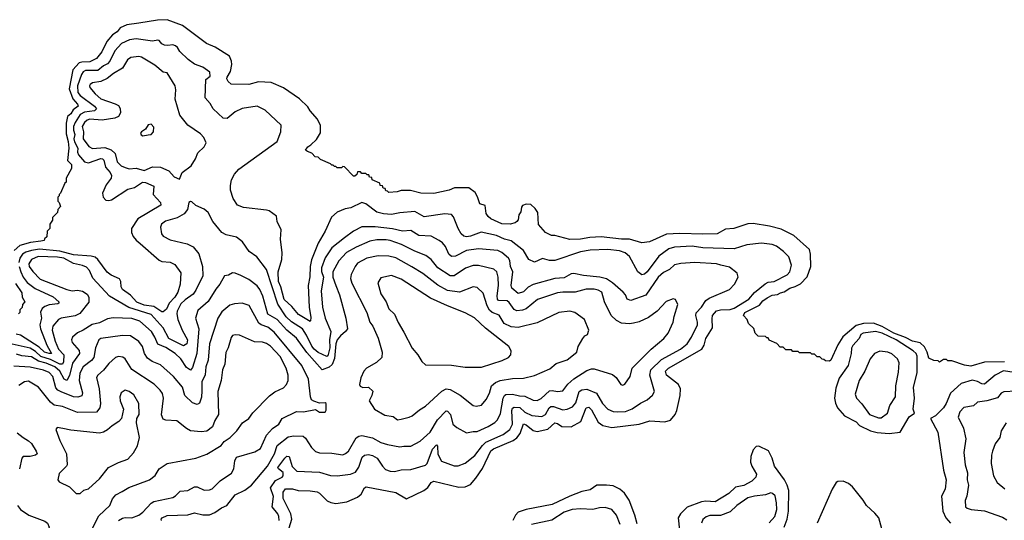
# Model space of a CAD drawing. Extents: x 1246230 to 1426786, y 660032 to 763141.
# Tile 527 of 566: x 1332519 to 1339761, y 755206 to 758891. Entities that reach past the tile are written whole.
import ezdxf

# ---------------------------------------------------------------- set-up
doc = ezdxf.new("R2010")
doc.units = 0

msp = doc.modelspace()

# ---------------------------------------------------------------- linework, layer by layer
at = {"layer": '0CON10XD'}
for points in [[(1336190, 757455), (1336185, 757417.5), (1336176.2, 757405), (1336162.5, 757395), (1336126.4, 757386.4), (1336065, 757388.8), (1335983.8, 757425), (1335965, 757441.2), (1335951.2, 757465), (1335942.7, 757522.7), (1335904, 757535), (1335887.3, 757587.3), (1335869.7, 757619.7), (1335822.6, 757652.6), (1335716.4, 757653.6), (1335677.5, 757635), (1335565, 757610.8), (1335470, 757615), (1335392.7, 757632.7), (1335326, 757634), (1335295, 757623.8), (1335235, 757620), (1335225, 757630), (1335211.7, 757631.7), (1335208.3, 757648.3), (1335191.7, 757651.7), (1335188.3, 757668.3), (1335171.7, 757671.7), (1335168.3, 757688.3), (1335111.7, 757711.7), (1335108.3, 757728.3), (1335091.7, 757731.7), (1335088.3, 757748.3), (1335075, 757750), (1335065, 757760), (1335035, 757760), (1335025, 757770), (1335005, 757770), (1334998.3, 757751.7), (1334985, 757740), (1334975, 757740), (1334908.3, 757808.3), (1334895, 757810), (1334885, 757800), (1334855, 757800), (1334845, 757810), (1334835, 757810), (1334825, 757820), (1334815, 757820), (1334805, 757830), (1334731.7, 757861.7), (1334715, 757880), (1334691.7, 757881.7), (1334668.3, 757908.3), (1334635, 757920), (1334621.7, 757931.7), (1334637.5, 757955), (1334661.2, 757968.8), (1334701.7, 758008.3), (1334731.2, 758058.8), (1334731.9, 758111.9), (1334710.7, 758159.3), (1334655, 758221.2), (1334639.1, 758249.1), (1334577.3, 758307.3), (1334458.3, 758388.3), (1334369.4, 758429.4), (1334276.7, 758433.3), (1334205, 758414.6), (1334075, 758416.2), (1334052, 758435), (1334043.3, 758455), (1334045, 758468), (1334070.8, 758509.2), (1334078.8, 758561.2), (1334078, 758585), (1334061.7, 758621.7), (1333957.5, 758687.5), (1333894, 758715), (1333717.5, 758847.5), (1333605, 758890.8), (1333532.3, 758887.7), (1333394.3, 758864.3), (1333307.9, 758852.1), (1333258.3, 758831.7), (1333235, 758802), (1333200.9, 758779.1), (1333160, 758730), (1333123.8, 758655), (1333083.8, 758605), (1333035, 758580), (1332975, 758579.4), (1332956.2, 758573.8), (1332908.8, 758521.2), (1332882.3, 758382.3), (1332909.2, 758309.2), (1332945, 758270), (1332950, 758255), (1332911.9, 758228.1), (1332895, 758198.8), (1332870.8, 758179.2), (1332861.2, 758128.8), (1332861.2, 758051.2), (1332876, 757995), (1332880.8, 757945), (1332870, 757855), (1332900, 757825), (1332900, 757795), (1332860, 757725), (1332860, 757695), (1332851.7, 757688.3), (1332820, 757615), (1332810, 757605), (1332810, 757595), (1332800, 757585), (1332800, 757555), (1332810, 757545), (1332820, 757515), (1332800, 757495), (1332798.3, 757471.7), (1332760, 757435), (1332760, 757415), (1332740, 757385), (1332740, 757355), (1332720, 757335), (1332718.3, 757291.7), (1332701.7, 757278.3), (1332700, 757265), (1332675, 757260), (1332598, 757252), (1332520.3, 757229.7), (1332478.1, 757191.9)], [(1334482.8, 755095), (1334521.9, 755215), (1334514.4, 755255), (1334456.3, 755366.3), (1334456.2, 755413.9), (1334475, 755438.8), (1334525, 755437.1), (1334567.5, 755425), (1334655, 755424.1), (1334706.4, 755416.4), (1334725, 755405.5), (1334780.2, 755350.2), (1334807.8, 755337.8), (1334845, 755331.4), (1334925, 755342.2), (1335005, 755377.6), (1335031.3, 755398.7), (1335054.7, 755445), (1335067.9, 755452.1), (1335285, 755410.9), (1335365, 755364.7), (1335490.9, 755425), (1335520.8, 755449.2), (1335545.4, 755485), (1335565, 755494.2), (1335749.5, 755449.5), (1335795, 755452), (1335835, 755469.5), (1335875, 755515.6), (1335922.1, 755587.9), (1335985, 755716.7), (1336005, 755731.6), (1336148.7, 755795), (1336175, 755814.4), (1336200.5, 755845), (1336225, 755916.1), (1336245, 755909.5), (1336295, 755867.5), (1336325, 755860.6), (1336405, 755876.7), (1336455, 755923.3), (1336475, 755920), (1336507, 755897), (1336574.7, 755895.3), (1336645.7, 755934.3), (1336685, 756033.5), (1336705, 756038), (1336725, 756020.5), (1336775, 755928), (1336809.4, 755905), (1336875, 755888.8), (1337075, 755915.3), (1337155, 755938.4), (1337265, 755932.5), (1337305, 755944.4), (1337339.5, 755985), (1337353.8, 756015), (1337376.9, 756125), (1337378.5, 756175), (1337363.9, 756205), (1337276.2, 756275), (1337270.3, 756305), (1337290.4, 756325), (1337537.1, 756465), (1337553.8, 756495), (1337566.1, 756545), (1337615, 756622.5), (1337611.5, 756688.5), (1337615.3, 756715), (1337645, 756747.5), (1337675, 756756.2), (1337745, 756757.6), (1337775, 756768.4), (1337882.9, 756835), (1337925, 756883.8), (1338002.9, 756947.1), (1338025, 756958.4), (1338068, 756965), (1338165, 757012.5), (1338183.3, 757035), (1338197.1, 757085), (1338176.9, 757145), (1338136.7, 757185), (1338085, 757223.8), (1338055, 757235.5), (1337975, 757245.6), (1337867.5, 757235), (1337775, 757203.8), (1337545, 757213), (1337465, 757223.8), (1337335, 757216.2), (1337295, 757205.3), (1337219.3, 757150.7), (1337135, 757034.6), (1337115, 757017.3), (1337095, 757011.9), (1337065, 757035.8), (1337005, 757149.2), (1336972.5, 757175), (1336930.6, 757190.6), (1336845, 757199.6), (1336715, 757194.3), (1336645, 757183.1), (1336455, 757117.4), (1336415, 757118.1), (1336365, 757134), (1336305, 757106.9), (1336265, 757126.7), (1336225, 757191.8), (1336135, 757263.5), (1336085.8, 757275.8), (1336026.6, 757303.4), (1335913.8, 757326.2), (1335835, 757298.1), (1335805, 757292.7), (1335785, 757297.5), (1335767.5, 757315), (1335744.6, 757355), (1335710, 757440), (1335695, 757457.5), (1335645, 757461.9), (1335495, 757440), (1335425, 757478.2), (1335315, 757469.6), (1335255, 757457.3), (1335195, 757461.2), (1335145, 757474.1), (1335065, 757536.2), (1335035, 757544.5), (1334955, 757506.7), (1334911.9, 757498.1), (1334855, 757473.8), (1334812.4, 757437.6), (1334765, 757334.4), (1334715, 757246.9), (1334664.7, 757124.7), (1334654.8, 757075.2), (1334652.4, 756997.6), (1334641.6, 756935), (1334648.1, 756775), (1334661.1, 756698.9), (1334659.2, 756675), (1334655, 756668.8), (1334570.9, 756720.9), (1334520.1, 756780.1), (1334465, 756831.5), (1334440.7, 756925), (1334423.4, 756965), (1334419.1, 757035), (1334446.7, 757125), (1334450, 757175), (1334438.6, 757275), (1334441.1, 757345), (1334412.7, 757405), (1334407.5, 757445), (1334354.2, 757484.2), (1334335, 757490), (1334165, 757508.2), (1334121.2, 757525), (1334088.2, 757575), (1334069.7, 757635), (1334070.5, 757669.5), (1334078, 757712), (1334100, 757755), (1334130.2, 757789.8), (1334412.2, 757995), (1334439.1, 758065), (1334441.5, 758115), (1334325, 758224.2), (1334265, 758253.3), (1334155, 758238.1), (1334105, 758213.1), (1334046.2, 758163.8), (1334015, 758167.1), (1333941.1, 758235), (1333919.4, 758275), (1333884.5, 758315), (1333888.3, 758451.7), (1333920, 758475), (1333918, 758505), (1333865, 758542.2), (1333805, 758564.5), (1333757.3, 758597.3), (1333697.2, 758657.2), (1333680.9, 758685), (1333665, 758698.8), (1333645.3, 758705.3), (1333609.6, 758700.4), (1333584.5, 758704.5), (1333564.2, 758714.2), (1333545, 758738.1), (1333535, 758741.1), (1333495, 758732.7), (1333375, 758751.1), (1333327.1, 758742.9), (1333267.5, 758715), (1333217.8, 758662.2), (1333182.4, 758585), (1333165.3, 758565), (1333135, 758550.4), (1333093.9, 758516.1), (1333004.2, 758515.8), (1332985, 758506), (1332972.8, 758487.2), (1332945.1, 758405), (1332947.4, 758355), (1332965, 758332.6), (1333070.2, 758255), (1333083.7, 758235), (1333068.9, 758221.1), (1332995, 758210.8), (1332965, 758193.3), (1332926.1, 758133.9), (1332915.3, 758105), (1332915, 758078.6), (1332924.1, 758045), (1332918.5, 758015), (1332921.6, 757991.6), (1332946.4, 757945), (1332944.5, 757915), (1332950.5, 757895), (1332995, 757845.3), (1333025, 757837.6), (1333115, 757868.9), (1333127.2, 757867.2), (1333137.3, 757857.3), (1333149.4, 757805), (1333184.7, 757765), (1333194.3, 757745), (1333191, 757725), (1333155.3, 757675), (1333127.5, 757615), (1333133.3, 757585), (1333153.4, 757563.4), (1333175, 757559.7), (1333195, 757564.8), (1333315, 757643.4), (1333364.7, 757655.3), (1333422, 757695), (1333445, 757692.6), (1333506.5, 757665), (1333501.2, 757605), (1333554.7, 757545), (1333558, 757525), (1333389.2, 757425), (1333340.4, 757355), (1333340.4, 757325), (1333354, 757295), (1333375, 757268.1), (1333404.8, 757244.8)], [(1333695, 757717.5), (1333714.2, 757765), (1333780, 757815), (1333812.4, 757867.6), (1333829.3, 757910.7), (1333876, 757955), (1333890, 757985), (1333873.2, 758023.2), (1333849.8, 758049.8), (1333755.4, 758115.4), (1333697.2, 758187.2), (1333663.8, 758305), (1333667.5, 758375), (1333662.5, 758405), (1333605, 758498.8), (1333575, 758505.8), (1333511.9, 758555), (1333415, 758614.1), (1333395, 758619.3), (1333337.4, 758612.6), (1333313.1, 758595), (1333274.4, 758535), (1333208.2, 758495), (1333162.2, 758457.8), (1333115, 758435.8), (1333055, 758426), (1333036.9, 758415), (1333032.1, 758405), (1333035, 758390.8), (1333074.4, 758344.4), (1333115, 758308.1), (1333221.6, 758271.6), (1333245, 758258.2), (1333257.9, 758237.9), (1333260, 758205), (1333245, 758178.5), (1333218.8, 758165), (1333125, 758151.1), (1333035, 758159.2), (1333015, 758152.4), (1332995.8, 758135), (1332977.9, 758105), (1332987.2, 758065), (1332985.4, 758015), (1333026.6, 757956.6), (1333055, 757941.9), (1333145, 757950.5), (1333192.9, 757932.9), (1333222.2, 757905), (1333235.7, 757845.7), (1333265, 757815.6), (1333295, 757801.9), (1333325, 757793.5), (1333375, 757797.8), (1333435, 757780), (1333495, 757806.9), (1333555, 757804.4), (1333615, 757777.5), (1333654.4, 757734.4), (1333695, 757717.5)], [(1333425, 758036.7), (1333465, 758043.8), (1333485, 758046.7), (1333503.3, 758065), (1333505, 758100), (1333485, 758122.5), (1333465, 758117.5), (1333443.3, 758085), (1333415, 758066), (1333408.8, 758055), (1333412.3, 758042.3), (1333425, 758036.7)], [(1337676, 757085), (1337645, 757093.2), (1337485, 757102.9), (1337382.3, 757097.7), (1337335, 757087.7), (1337297.6, 757052.4), (1337255, 757029.2), (1337215.4, 756995), (1337125, 756863.9), (1337015, 756824.2), (1336986.7, 756835), (1336974.2, 756865), (1336957.8, 756885), (1336878.8, 756955), (1336835, 756982.5), (1336785.9, 756995.9), (1336665, 757008.5), (1336595, 757022.7), (1336575, 757019.5), (1336525, 756990.3), (1336455, 756986.1), (1336295, 756943.1), (1336258.1, 756921.9), (1336225, 756888.2), (1336185, 756875.4), (1336139.1, 756915), (1336135.3, 756935), (1336145.6, 757035), (1336130.3, 757075), (1336125, 757118), (1336115.2, 757135.2), (1336065, 757177.1), (1336035, 757192.6), (1335894.8, 757205.2), (1335805, 757191.2), (1335725, 757151.5), (1335695, 757148.2), (1335675, 757164.4), (1335650.9, 757220.9), (1335627.8, 757247.8), (1335605, 757266.2), (1335545, 757297.1), (1335455, 757302.5), (1335395, 757338.2), (1335335, 757335.3), (1335261.8, 757351.8), (1335134.2, 757365.8), (1335035, 757365.3), (1334975.5, 757335), (1334907.3, 757285), (1334815, 757212.2), (1334765, 757137.5), (1334738.9, 757065), (1334738.8, 757038.8), (1334753.7, 756995), (1334735.9, 756895), (1334746.5, 756775), (1334765.9, 756695), (1334807.6, 756595), (1334799, 756535), (1334801.2, 756475), (1334785, 756417.8), (1334778, 756412), (1334715, 756442.1), (1334686, 756466), (1334668, 756488), (1334628.9, 756568.9), (1334598.9, 756615), (1334518.4, 756668.4), (1334478.4, 756705), (1334417, 756797), (1334375.9, 756925), (1334335, 757051.9), (1334264.5, 757144.5), (1334205.8, 757185), (1334157, 757257), (1334115, 757291.4), (1334038.3, 757308.3), (1334005, 757324.4), (1333940, 757405), (1333905, 757472), (1333875, 757495.8), (1333814.3, 757524.3), (1333785, 757550), (1333775, 757552.5), (1333763.9, 757546.1), (1333754.3, 757495), (1333728.7, 757461.3), (1333677, 757433), (1333592.6, 757407.4), (1333562, 757385), (1333555.7, 757365), (1333561.8, 757315), (1333575, 757296.5), (1333625, 757270.5), (1333751.7, 757241.7), (1333795, 757218.6), (1333837.4, 757167.4), (1333864.6, 757074.6), (1333865.5, 757005), (1333815, 756900.6), (1333795, 756871.8), (1333735, 756829.3), (1333705, 756799.1), (1333676.6, 756745), (1333674.5, 756725), (1333682.4, 756685), (1333714.9, 756604.9), (1333753, 756535), (1333747.4, 756505), (1333725, 756491.5), (1333616, 756545), (1333575, 756622.5), (1333485, 756721.6), (1333322.5, 756772.5), (1333180, 756855), (1333057.9, 756987.9), (1333032.2, 757045), (1333009.9, 757069.9), (1332982.2, 757082.2), (1332915, 757097.1), (1332844.5, 757135), (1332796.5, 757143.5), (1332655, 757148.8), (1332606.8, 757125), (1332587.2, 757095), (1332589.7, 757075), (1332615, 757037.7), (1332670.8, 756980.8), (1332865, 756904.1), (1332905, 756895.4), (1332945, 756899.6), (1332982.2, 756892.2), (1333015, 756870), (1333028.5, 756848.5), (1333028.5, 756811.5), (1332961.8, 756728.2), (1332928.2, 756711.8), (1332825, 756694.6), (1332805, 756683.5), (1332762.1, 756635), (1332759.1, 756605), (1332778.8, 756525), (1332805.6, 756465), (1332842.6, 756425), (1332842.3, 756372.3), (1332835.1, 756354.9), (1332815, 756356.4), (1332745, 756391.1), (1332675, 756411.4), (1332635, 756449.2), (1332595, 756472.6), (1332463.3, 756503.4)], [(1339762.7, 756372.7), (1339615, 756371.4), (1339515, 756340), (1339468.3, 756348.3), (1339375, 756380), (1339345, 756380), (1339335, 756390), (1339315, 756390), (1339285, 756370), (1339275, 756380), (1339243, 756383), (1339205, 756400), (1339193.7, 756443.7), (1339173.4, 756483.4), (1339143.2, 756513.2), (1339086, 756525), (1339035, 756551.9), (1338949.2, 756585), (1338863.4, 756633.4), (1338798.5, 756658.5), (1338726.2, 756653.8), (1338670.9, 756639.1), (1338573.1, 756556.9), (1338536.8, 756496.8), (1338486, 756385), (1338475, 756377.5), (1338445, 756380), (1338435, 756390), (1338421.7, 756391.7), (1338405, 756410), (1338385, 756410), (1338365, 756430), (1338345, 756430), (1338335, 756440), (1338255, 756440), (1338245, 756450), (1338205, 756450), (1338195, 756460), (1338155, 756460), (1338135, 756480), (1338111.7, 756481.7), (1338088.3, 756508.3), (1338031.7, 756531.7), (1338025, 756550), (1338015, 756550), (1338005, 756560), (1337951.7, 756561.7), (1337930, 756585), (1337918.3, 756618.3), (1337880, 756655), (1337870, 756685), (1337843, 756713), (1337854, 756735), (1337960.9, 756789.1), (1337985, 756822), (1338016.7, 756845), (1338055, 756862.5), (1338092.8, 756867.2), (1338115, 756881.4), (1338141.8, 756888.2), (1338185, 756915.4), (1338223.1, 756926.9), (1338262.4, 756947.6), (1338312, 756998), (1338337.1, 757075), (1338335.8, 757165), (1338329.3, 757199.3), (1338212.1, 757302.1), (1338119.1, 757349.1), (1338035, 757371.9), (1337915, 757390), (1337875, 757388), (1337772.5, 757355), (1337710.9, 757349.1), (1337650, 757315), (1337545, 757311.4), (1337375, 757317.5), (1337277.5, 757312.5), (1337152.5, 757255), (1337095, 757248), (1337005, 757276), (1336945, 757276), (1336795, 757292.9), (1336712.3, 757287.7), (1336645, 757276), (1336565, 757273.3), (1336455, 757302), (1336431.7, 757301.7), (1336387.5, 757325), (1336335, 757383.3), (1336331.4, 757471.4), (1336310.9, 757500.9), (1336279.7, 757529.7), (1336245, 757533.3), (1336216.9, 757523.1), (1336209.2, 757510.8), (1336205, 757477.5), (1336190, 757455)], [(1333563.3, 755205), (1333560, 755215), (1333566.2, 755225), (1333605, 755240.9), (1333755, 755247.1), (1333805, 755262), (1333865.9, 755245.9), (1333915, 755247.2), (1333955, 755262.9), (1334002.8, 755297.2), (1334042.2, 755315), (1334105, 755394.4), (1334175, 755428), (1334224.6, 755465.4), (1334343, 755605), (1334392.4, 755695), (1334411.7, 755758.3), (1334495, 755821.3), (1334535, 755829.1), (1334605, 755824.6), (1334621.7, 755811.7), (1334665, 755741.4), (1334695, 755712.9), (1334725, 755702.2), (1334815, 755701.8), (1334895, 755688.6), (1334915, 755697.1), (1334937.5, 755715), (1334995, 755813.1), (1335013.1, 755826.9), (1335035, 755830.8), (1335113.8, 755813.8), (1335175, 755779.2), (1335225, 755764.6), (1335315, 755747.5), (1335345, 755753.3), (1335395, 755751.5), (1335465, 755788.5), (1335537.9, 755855), (1335593.3, 755945), (1335655, 756013.1), (1335665, 756010.6), (1335688.2, 755985), (1335706.1, 755915), (1335735, 755888.8), (1335805, 755851.4), (1335855, 755860.6), (1335885, 755859.4), (1335965, 755895.9), (1336013.8, 755926.2), (1336032.7, 755945), (1336056.8, 755993.2), (1336075.4, 756105.4), (1336084.6, 756125), (1336095, 756131.4), (1336145, 756135.7), (1336195, 756122.4), (1336235, 756119.7), (1336295, 756089.7), (1336325, 756088), (1336355, 756102.9), (1336415, 756158.7), (1336435, 756162.9), (1336475.5, 756154.5), (1336515, 756160.5), (1336551.1, 756208.9), (1336595, 756247.5), (1336691.5, 756308.5), (1336725, 756320.4), (1336745, 756320.4), (1336878.8, 756278.8), (1336907, 756257), (1336940, 756205), (1336955, 756202), (1336971.2, 756208.8), (1337010, 756265), (1337025, 756326.7), (1337164.7, 756465.3), (1337257.1, 756545), (1337289.4, 756585), (1337325.6, 756665), (1337333.6, 756706.4), (1337359.2, 756795), (1337342.5, 756832.5), (1337326.2, 756836.2), (1337275, 756817.5), (1337207.5, 756745), (1337145, 756700), (1337075, 756667.8), (1337035, 756657.5), (1337005, 756652.7), (1336945, 756657.3), (1336907.8, 756677.8), (1336870.5, 756715), (1336820.5, 756815), (1336800.6, 756885), (1336775, 756900.8), (1336745, 756908.5), (1336685, 756908.2), (1336605, 756886), (1336515, 756885.9), (1336475, 756880), (1336328.1, 756831.9), (1336245, 756764.1), (1336216.6, 756753.4), (1336175, 756748.1), (1336155, 756758), (1336120.3, 756810.3), (1336105, 756822.9), (1336041.1, 756825), (1336034.1, 756835), (1336031.7, 756858.3), (1336040.8, 756935), (1336037.3, 756995), (1336027.9, 757035), (1336005.5, 757055), (1335895, 757082.1), (1335855, 757082), (1335798.7, 757061.3), (1335715, 757005.4), (1335685, 757006.6), (1335595.2, 757065.2), (1335546.2, 757126.2), (1335505.3, 757155.3), (1335425, 757187.1), (1335327.1, 757237.1), (1335245, 757265.8), (1335215, 757270.5), (1335145, 757270.8), (1335095, 757260.3), (1334993.7, 757216.3), (1334923.3, 757176.7), (1334865.3, 757115), (1334822.3, 757035), (1334821.4, 756995), (1334844.1, 756935), (1334871.6, 756865), (1334916.8, 756695), (1334930, 756615), (1334916.6, 756595), (1334877.6, 756565), (1334853.2, 756535), (1334844.6, 756504.6), (1334833.6, 756396.4), (1334816.9, 756353.1), (1334796.5, 756333.5), (1334745, 756313.8), (1334630.4, 756440.4), (1334555, 756546.2), (1334485, 756606.9), (1334413.2, 756683.2), (1334344.5, 756724.5), (1334308.6, 756855), (1334285.3, 756905), (1334265, 756932.7), (1334205, 756978.8), (1334145, 757007.1), (1334105, 757025.6), (1334085, 757027.5), (1334055, 757010), (1334025, 757006), (1333991.8, 756945), (1333961.7, 756908.3), (1333905, 756816.9), (1333828.4, 756751.6), (1333811.6, 756695), (1333837.2, 756615), (1333820.8, 756435), (1333789.7, 756330.3), (1333775, 756310.6), (1333745, 756332), (1333705, 756394.6), (1333662.7, 756435), (1333595, 756478.4), (1333535, 756502.7), (1333513.6, 756555), (1333488.6, 756595), (1333402.3, 756672.3), (1333345, 756692), (1333206, 756696), (1333165, 756690.4), (1333105, 756659.2), (1333051.9, 756648.1), (1332985, 756605.4), (1332943.2, 756586.8), (1332908.1, 756555), (1332900.9, 756535), (1332904.5, 756515), (1332955.6, 756455.6), (1332957.8, 756435), (1332907.6, 756362.4), (1332885, 756271.8), (1332865, 756236.2), (1332845, 756245.3), (1332814.1, 756304.1), (1332778.3, 756335), (1332715, 756363.5), (1332657.4, 756377.4), (1332605, 756409.3), (1332535, 756415.9), (1332495, 756430.4)], [(1333404.8, 757244.8), (1333545, 757120.3), (1333565, 757111.6), (1333625.2, 757105.2), (1333659.3, 757089.3), (1333705, 757027.5), (1333700.6, 756945), (1333681.2, 756885), (1333660.4, 756849.6), (1333619, 756805), (1333598.7, 756761.3), (1333575, 756741.2), (1333565, 756741.6), (1333505, 756781), (1333435, 756789.3), (1333381.6, 756811.6), (1333335, 756863), (1333274.7, 756905), (1333265.7, 756925), (1333263.1, 756965), (1333253.5, 756983.5), (1333191.6, 757011.6), (1333161.9, 757031.9), (1333095, 757125.3), (1333075, 757143.5), (1333045, 757151), (1332915, 757160), (1332815, 757187.1), (1332665, 757201), (1332605, 757192), (1332565, 757180.1), (1332540.2, 757165), (1332521.2, 757135), (1332513.8, 757105)], [(1335297.1, 755947.1), (1335325, 755951.9), (1335385, 755964.5), (1335405, 755975.6), (1335460.2, 756019.8), (1335505, 756045.6), (1335623.6, 756156.4), (1335655, 756174.6), (1335685, 756169.2), (1335758.7, 756128.7), (1335855, 756050.5), (1335875.6, 756045.6), (1335915, 756054.4), (1335950.6, 756095), (1335975, 756142), (1335990.5, 756195), (1336018.9, 756221.1), (1336053.9, 756236.1), (1336145, 756250.3), (1336225, 756253.1), (1336305, 756271.8), (1336418.7, 756321.3), (1336465, 756360), (1336545, 756387.8), (1336616.2, 756445), (1336625.8, 756485), (1336660, 756545), (1336675, 756564), (1336696.7, 756575), (1336706, 756605), (1336674.3, 756685), (1336601.2, 756735), (1336565, 756744.5), (1336485, 756735.4), (1336325, 756658.9), (1336185, 756625.3), (1336135, 756629.4), (1336083.8, 756655), (1336045, 756715.5), (1335995, 756736.5), (1335975, 756753.1), (1335957.2, 756785), (1335927.6, 756877.6), (1335885, 756920), (1335855, 756923.6), (1335755, 756885.3), (1335665, 756898.3), (1335595, 756935.9), (1335485, 757022.7), (1335402.4, 757072.4), (1335285, 757137.8), (1335235, 757151.3), (1335155, 757153.9), (1335072, 757135), (1335005, 757098.8), (1334986.2, 757075), (1334957.9, 757015), (1334953.2, 756985), (1334961.4, 756951.4), (1335072.7, 756735), (1335094.5, 756665), (1335115.4, 756635), (1335155, 756547.5), (1335185.5, 756445), (1335183.8, 756405), (1335143, 756367), (1335070, 756325), (1335049.2, 756305), (1335028, 756255), (1335017.5, 756205), (1335023.6, 756193.6), (1335043.6, 756183.6), (1335085, 756187.5), (1335117, 756157), (1335110, 756125), (1335090, 756085), (1335128.8, 756025), (1335205, 755981.4), (1335265, 755970.6), (1335297.1, 755947.1)], [(1332514.9, 757074.9), (1332526.3, 757035), (1332545.7, 756995), (1332575, 756956.9), (1332633, 756913), (1332765, 756852.4), (1332806.7, 756815), (1332807.1, 756805), (1332799.5, 756800.5), (1332735, 756791.1), (1332705, 756780.5), (1332684.6, 756765), (1332671.5, 756738.5), (1332678.7, 756695), (1332667.7, 756645), (1332670.9, 756615), (1332718.6, 756495), (1332754.2, 756435), (1332735.9, 756434.1), (1332701.6, 756445), (1332661.7, 756481.7), (1332525, 756570.2), (1332493.4, 756576.6)], [(1334426.4, 755205), (1334425.8, 755235), (1334417.8, 755255), (1334376.7, 755305), (1334385, 755382.5), (1334363.5, 755445), (1334401.2, 755498.8), (1334450.6, 755525), (1334456.9, 755535), (1334457.4, 755557.4), (1334422.1, 755585), (1334417.7, 755595), (1334468.8, 755665), (1334485, 755678.5), (1334500.8, 755675), (1334523.7, 755603.7), (1334558.7, 755568.7), (1334725, 755559.7), (1334805, 755536.6), (1334855, 755533.8), (1334953.1, 755546.9), (1334988, 755562), (1335012.5, 755597.5), (1335039, 755671), (1335055, 755686.7), (1335085, 755690.4), (1335115, 755683.3), (1335149.5, 755665), (1335187.5, 755605), (1335210.6, 755580.6), (1335245, 755567.4), (1335275, 755566.2), (1335325, 755577.8), (1335395, 755579.7), (1335505, 755612), (1335515.2, 755624.8), (1335555, 755729.6), (1335585, 755762.5), (1335592.1, 755752.1), (1335594.5, 755694.5), (1335621, 755641), (1335715, 755606.7), (1335743.1, 755606.9), (1335795, 755626.8), (1335866, 755684), (1335922.1, 755757.9), (1335948.7, 755781.3), (1336075, 755838), (1336123.2, 755875), (1336144.3, 755915), (1336140.2, 756015), (1336145, 756032.7), (1336155, 756038.8), (1336197.1, 756037.1), (1336235, 756002.5), (1336285, 755978.1), (1336359, 755971), (1336385.4, 755985), (1336413.2, 756035), (1336425, 756045.3), (1336445, 756044.4), (1336515, 756019.7), (1336545, 756023.3), (1336585, 756042), (1336609.2, 756070.8), (1336635.3, 756155), (1336652.7, 756167.3), (1336691.6, 756171.6), (1336761.7, 756141.7), (1336807.1, 756065), (1336845, 756025.4), (1336885, 756007.1), (1336915.9, 756005.9), (1336975, 756007.7), (1337025, 756027.5), (1337085, 756068.9), (1337135, 756093.5), (1337173.6, 756126.4), (1337189.4, 756155), (1337152.9, 756275), (1337160.3, 756315), (1337239.8, 756390.2), (1337380, 756465), (1337429.2, 756505), (1337461.1, 756555), (1337503.8, 756645), (1337504.6, 756665.4), (1337491.2, 756715), (1337495.7, 756734.3), (1337533.9, 756776.1), (1337567.1, 756825), (1337589.3, 756840.7), (1337740, 756905), (1337776, 756944), (1337802.9, 756995), (1337796, 757025), (1337739.5, 757069.5), (1337676, 757085)], [(1335795, 756334.3), (1335915, 756334.4), (1336068.1, 756381.9), (1336113.8, 756405), (1336132.5, 756425), (1336134, 756455), (1336117.5, 756485), (1335945, 756619.6), (1335865, 756697.5), (1335795, 756734.5), (1335665, 756784.1), (1335540.3, 756840.3), (1335325, 756982.1), (1335255, 757008.9), (1335175, 756991.4), (1335152.5, 756955), (1335175, 756873.3), (1335214.2, 756814.2), (1335235, 756763.3), (1335275, 756722.5), (1335301.7, 756661.7), (1335345, 756592), (1335405, 756473.3), (1335448, 756425), (1335476.1, 756376.1), (1335505, 756350), (1335695, 756349.4), (1335795, 756334.3)], [(1332488.1, 756948.1), (1332535, 756880), (1332538.3, 756848.3), (1332557.5, 756815), (1332540, 756795), (1332538.3, 756771.7), (1332520, 756755), (1332520, 756735), (1332510, 756725)], [(1333245.6, 755205), (1333275, 755221.3), (1333295, 755227.6), (1333345, 755224.1), (1333395, 755244.7), (1333425, 755266.5), (1333487.1, 755332.9), (1333505.9, 755344.1), (1333645, 755375.5), (1333665, 755385.5), (1333700, 755420), (1333755, 755426.4), (1333805, 755452.7), (1333825, 755451.8), (1333875, 755429.5), (1333915, 755431.5), (1333935, 755439.4), (1333993.1, 755496.9), (1334077.2, 755552.8), (1334093.3, 755585), (1334100.6, 755645), (1334115, 755670.6), (1334248.7, 755711.3), (1334290.5, 755735), (1334335, 755833.5), (1334378.8, 755881.2), (1334424.2, 755915), (1334450, 755955), (1334555, 756007.7), (1334605.6, 756004.4), (1334695, 756022.5), (1334725, 756002.5), (1334765, 756002.5), (1334773, 756017), (1334773.3, 756065), (1334765, 756071.2), (1334725, 756067.5), (1334682.5, 756082.5), (1334665, 756092.5), (1334658.6, 756115), (1334644.2, 756245), (1334595.4, 756345), (1334391.4, 756591.4), (1334345, 756627.9), (1334295, 756645.3), (1334278.5, 756658.5), (1334208, 756788), (1334155, 756804.3), (1334100.2, 756799.8), (1334065, 756788.9), (1334005, 756740.6), (1333976.3, 756693.7), (1333915.8, 756505), (1333904.7, 756385), (1333889.2, 756335), (1333882.4, 756277.6), (1333860, 756225), (1333858.5, 756158.5), (1333856.2, 756113.8), (1333842.2, 756067.8), (1333825, 756060), (1333791, 756071), (1333734.4, 756125), (1333717.6, 756187.6), (1333651.2, 756265), (1333555, 756350.5), (1333492.5, 756375), (1333458.7, 756398.7), (1333436.9, 756435), (1333423.1, 756485), (1333395, 756521.5), (1333333, 756563), (1333275, 756566.8), (1333115, 756545.4), (1333100.9, 756535), (1333077.7, 756475), (1333063.4, 756405), (1333046.4, 756383.6), (1332985.9, 756335), (1332960.8, 756289.2), (1332957.6, 756235), (1332980.3, 756145), (1332976.3, 756123.7), (1332946.1, 756113.9), (1332915, 756114.3), (1332825, 756152.8), (1332799.6, 756165), (1332785, 756181.5), (1332763.8, 756265), (1332735.4, 756295.4), (1332695, 756311.9), (1332595, 756333.8), (1332475, 756341.2)], [(1333043.3, 755125), (1333101.4, 755238.6), (1333181.9, 755315), (1333202, 755365), (1333226, 755395), (1333272.4, 755417.6), (1333322.1, 755447.9), (1333475, 755504.3), (1333515, 755537.1), (1333543.9, 755586.1), (1333605, 755625.7), (1333815.7, 755664.3), (1333895, 755694.2), (1334001.7, 755758.3), (1334023.4, 755786.6), (1334066.2, 755815), (1334115.4, 755864.6), (1334156.9, 755925), (1334204, 755956), (1334235, 755996.9), (1334356.6, 756123.4), (1334395, 756152.2), (1334458.8, 756181.2), (1334482.5, 756205), (1334494.6, 756235), (1334494.6, 756275), (1334479.2, 756325), (1334435, 756411.5), (1334365, 756487.7), (1334335, 756507.9), (1334305, 756518.2), (1334245, 756519.5), (1334135, 756569.4), (1334105, 756571.4), (1334085, 756565.7), (1334075, 756551.2), (1334053.6, 756476.4), (1334035, 756442.5), (1334028.3, 756355), (1334011.8, 756315), (1334001.5, 756235), (1333975.5, 756155), (1333981.5, 755985), (1333955, 755941.2), (1333938, 755895), (1333896.4, 755863.6), (1333855, 755858.6), (1333775.6, 755865.6), (1333745, 755882.9), (1333675, 755939.5), (1333595, 755943.5), (1333575, 755951.4), (1333562.1, 755982.1), (1333577.1, 756105), (1333568.9, 756138.9), (1333552.5, 756165), (1333507.8, 756207.8), (1333345, 756315.5), (1333295, 756395.6), (1333276.7, 756406.7), (1333245, 756412.5), (1333224.6, 756405.4), (1333175, 756361.1), (1333135, 756310.5), (1333094.2, 756275), (1333083.5, 756256.5), (1333103.4, 756173.4), (1333114.1, 756065), (1333109.6, 756035), (1333085, 756002.9), (1332945, 756000.3), (1332835, 756044.7), (1332772.9, 756052.9), (1332744.8, 756074.8), (1332656.4, 756186.4), (1332585, 756231.5), (1332553.8, 756226.2), (1332512.2, 756197.8)], [(1338914.8, 755845.2), (1338995, 755854.8), (1339061.3, 755968.7), (1339100.6, 755995), (1339091.2, 756025), (1339100.5, 756105), (1339092.4, 756185), (1339119.2, 756295), (1339120.6, 756415), (1339113.8, 756435), (1339091.8, 756455), (1338965, 756534.5), (1338862.5, 756585), (1338814.3, 756595.7), (1338724.3, 756585), (1338706.2, 756575), (1338694.4, 756545), (1338647.8, 756492.2), (1338637.3, 756472.7), (1338635, 756433.3), (1338613.1, 756345), (1338547, 756253), (1338521.1, 756178.9), (1338511.3, 756105), (1338519.4, 756069.4), (1338535, 756034.3), (1338585, 755974.6), (1338671.9, 755931.9), (1338697.1, 755905), (1338777.8, 755865), (1338825, 755853.3), (1338914.8, 755845.2)], [(1338835, 755960.8), (1338855, 755961.6), (1338901.4, 755995), (1338919.6, 756050.4), (1338960.5, 756115), (1338964, 756195), (1338983.4, 756296.6), (1338987.8, 756365), (1338975.4, 756395), (1338935, 756432.3), (1338905, 756444.5), (1338845, 756450.5), (1338805.4, 756434.6), (1338775.6, 756394.4), (1338735.1, 756304.9), (1338692.9, 756235), (1338665.2, 756135), (1338675, 756105.4), (1338714.3, 756064.3), (1338769.2, 755985), (1338835, 755960.8)], [(1339835, 756294.4), (1339755, 756305.7), (1339694.8, 756275.2), (1339615, 756209.2), (1339595, 756210.9), (1339565, 756227), (1339525, 756236.7), (1339445, 756212.7), (1339365, 756142.5), (1339334.2, 756065), (1339314.7, 756035.3), (1339254.4, 755975), (1339217.5, 755955), (1339271.4, 755855), (1339314.7, 755574.7), (1339334.4, 755505), (1339325.4, 755435), (1339299.2, 755385), (1339308.3, 755275), (1339331, 755225), (1339365, 755184.8)], [(1332965, 755404), (1332991.3, 755428.7), (1333025, 755438.6), (1333055, 755464.4), (1333105, 755510.6), (1333172.5, 755595), (1333245, 755632.7), (1333315, 755656.9), (1333356.7, 755703.3), (1333385.6, 755755), (1333401.1, 755815), (1333377.1, 755925), (1333381.4, 755955), (1333398.9, 755985), (1333394.4, 756065), (1333359.1, 756129.1), (1333325, 756155.7), (1333295, 756163.8), (1333264.4, 756145.6), (1333255.6, 756115), (1333258.9, 756085), (1333281.9, 756025), (1333267.1, 755955), (1333247.3, 755932.7), (1333198.1, 755901.9), (1333165, 755871.9), (1333135, 755854.4), (1333105, 755848.1), (1332895, 755869.6), (1332836.9, 755883.1), (1332795, 755888.9), (1332785.6, 755875), (1332813.8, 755795), (1332864.4, 755695), (1332867.1, 755615), (1332863.8, 755605), (1332809.1, 755550.9), (1332800, 755505), (1332809.3, 755489.3), (1332885, 755453.8), (1332933.3, 755405), (1332965, 755404)], [(1339848, 756158), (1339757.6, 756152.4), (1339738.9, 756141.1), (1339711.9, 756108.1), (1339633.8, 756086.2), (1339565, 756077.1), (1339535, 756050), (1339463.4, 756036.6), (1339434.4, 756005), (1339420.9, 755965), (1339460, 755885), (1339479.1, 755805), (1339463.2, 755705), (1339473.1, 755615), (1339490, 755555), (1339489.1, 755505), (1339498.5, 755465), (1339486.9, 755385), (1339473, 755353), (1339475.5, 755305.5), (1339488, 755295), (1339516.9, 755286.9), (1339615, 755277.2), (1339749.2, 755229.1), (1339780.8, 755210.8)], [(1339775.7, 755925), (1339737.8, 755865), (1339727.5, 755815), (1339695, 755768.8), (1339674.6, 755715.4), (1339666.7, 755685), (1339664.3, 755625.7), (1339681.2, 755535), (1339709.2, 755485), (1339765, 755439.2)], [(1332499.7, 755849.7), (1332543.8, 755815), (1332585, 755792.2), (1332605, 755771.5), (1332641.2, 755715), (1332646.7, 755695), (1332635, 755685.6), (1332595, 755676.5), (1332545, 755676), (1332534, 755665), (1332517.1, 755585)], [(1338141.7, 755155), (1338165.2, 755215), (1338174.8, 755274.8), (1338176, 755425), (1338164.8, 755465), (1338145, 755504.6), (1338071.8, 755605), (1338053.1, 755665), (1338026.9, 755716.9), (1337955, 755752.3), (1337935, 755748.9), (1337915.3, 755724.7), (1337897.3, 755675), (1337895.4, 755635), (1337904.5, 755605), (1337938.5, 755545), (1337933.5, 755525), (1337903.2, 755495), (1337845, 755463.9), (1337785, 755450.5), (1337735, 755402.9), (1337635, 755341.6), (1337565, 755346.3), (1337535, 755342.4), (1337427.6, 755302.4), (1337378.7, 755255), (1337362.2, 755225), (1337372.4, 755135)], [(1337060.3, 755180.3), (1337044.6, 755245), (1337002, 755355), (1336966.5, 755406.5), (1336934.4, 755435), (1336885, 755461.2), (1336835, 755465.8), (1336765, 755465.4), (1336715, 755431.2), (1336655, 755419.7), (1336564.8, 755385.2), (1336435, 755323.6), (1336245, 755286.6), (1336185, 755265.8), (1336165, 755244.7), (1336145.2, 755205)], [(1338861.1, 755145), (1338837.8, 755225), (1338809.3, 755259.3), (1338747.5, 755315), (1338724.3, 755355), (1338643.8, 755453.8), (1338615, 755477.7), (1338575, 755495.6), (1338537.6, 755492.4), (1338524.6, 755485.4), (1338494.6, 755435), (1338384.3, 755185.7)], [(1338032.8, 755187.2), (1338072.7, 755235), (1338087.7, 755285), (1338086.6, 755335), (1338075, 755387.1), (1338057.5, 755405), (1338045, 755408.9), (1338005, 755393.5), (1337924.3, 755384.3), (1337875, 755370.8), (1337793.8, 755316.2), (1337745, 755268.8), (1337675, 755241.4), (1337595, 755242.3), (1337568.3, 755231.7), (1337545, 755212.5), (1337533.3, 755185)], [(1332503.6, 755315), (1332524.4, 755285), (1332587.5, 755245), (1332705, 755201.1), (1332724.5, 755184.5), (1332735.8, 755155), (1332728, 755135), (1332706.9, 755123.1), (1332505.3, 755094.7)], [(1336936.9, 755176.9), (1336907.7, 755245), (1336874, 755285), (1336825, 755300), (1336785, 755298.5), (1336735, 755285.4), (1336645, 755290.3), (1336583.4, 755286.6), (1336525, 755266.5), (1336432.2, 755207.8), (1336284.7, 755175.3)]]:
    msp.add_lwpolyline(points, dxfattribs=at)

doc.saveas('drawing.dxf')
